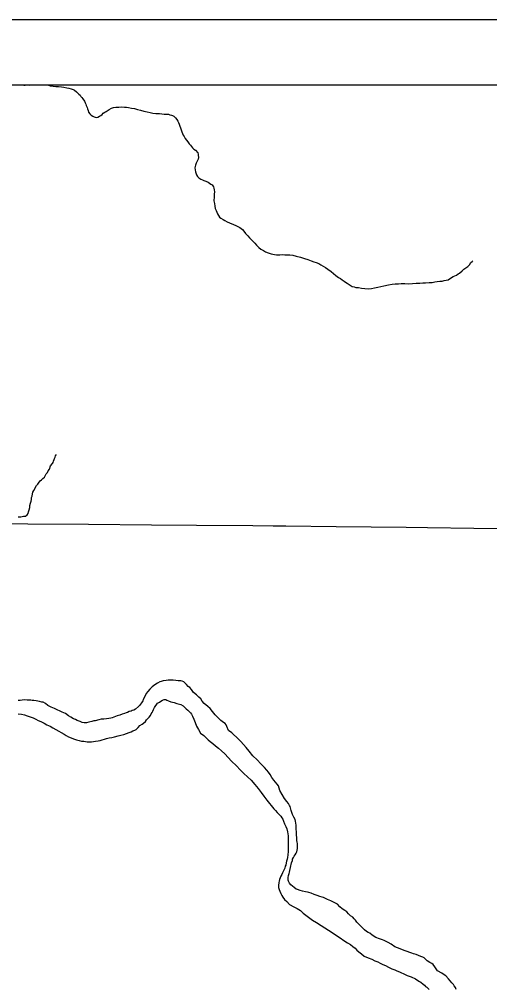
# Model space of a CAD drawing. Extents: x -17 to 88, y -5 to 22.
# Drawn here: x -12.023 to -11.306, y 19.522 to 21 of the extents above; entities that cross this region are included whole.
import ezdxf

# ---------------------------------------------------------------- set-up
doc = ezdxf.new("R2010")
doc.units = 0
for name, color, linetype in [('Default', 7, 'Continuous'), ('GM_X_County_Road', 7, 'Continuous'), ('GM_X_Major_River', 7, 'Continuous'), ('GM_X_Minor_River', 7, 'Continuous'), ('SH_Data', 7, 'Continuous')]:
    doc.layers.add(name, color=color, linetype=linetype)

msp = doc.modelspace()

# ---------------------------------------------------------------- linework, layer by layer
at = {"layer": 'Default'}
msp.add_lwpolyline([(-17.1602, 20.9), (-10.3602, 20.9), (-10.3602, 14.1), (-17.1602, 14.1)], close=True, dxfattribs=at)
at = {"layer": 'GM_X_County_Road'}
msp.add_lwpolyline([(-12.2088, 20.2321), (-12.1227, 20.231), (-12.0798, 20.2306), (-12.0096, 20.23), (-11.917, 20.2293), (-11.8213, 20.2286), (-11.7523, 20.2281), (-11.6665, 20.2273), (-11.6355, 20.2269), (-11.6162, 20.2268), (-11.5398, 20.2261), (-11.4329, 20.2247), (-11.4005, 20.2243), (-11.3297, 20.2235), (-11.2526, 20.2225), (-11.2284, 20.2223), (-11.2019, 20.2224)], dxfattribs=at)
at = {"layer": 'GM_X_Major_River'}
for points in [[(-11.6005, 19.7655), (-11.6005, 19.7678), (-11.6008, 19.7701), (-11.6011, 19.7731), (-11.6015, 19.7762), (-11.6022, 19.7789), (-11.604, 19.7823), (-11.6062, 19.7865), (-11.6084, 19.7923), (-11.6091, 19.7964), (-11.6098, 19.7984), (-11.6109, 19.8003), (-11.6124, 19.803), (-11.615, 19.8061), (-11.6183, 19.8107), (-11.622, 19.8168), (-11.6257, 19.823), (-11.6275, 19.8302), (-11.6297, 19.8329), (-11.6319, 19.8356), (-11.6345, 19.8387), (-11.6375, 19.8429), (-11.6401, 19.8472), (-11.6427, 19.851), (-11.6453, 19.8541), (-11.6486, 19.8579), (-11.6546, 19.8638), (-11.6602, 19.8696), (-11.6665, 19.8761), (-11.6721, 19.8831), (-11.6766, 19.8885), (-11.681, 19.8931), (-11.6851, 19.8977), (-11.6885, 19.9012), (-11.6986, 19.9109), (-11.7038, 19.9148), (-11.7064, 19.9209), (-11.7075, 19.9232), (-11.7089, 19.9251), (-11.7116, 19.9267), (-11.7153, 19.9298), (-11.7194, 19.9341), (-11.7239, 19.9387), (-11.7284, 19.9434), (-11.7317, 19.948), (-11.7355, 19.9511), (-11.7407, 19.9557), (-11.7437, 19.9596), (-11.7459, 19.9627), (-11.7489, 19.9654), (-11.7526, 19.9689), (-11.7571, 19.9727), (-11.7601, 19.977), (-11.7627, 19.9804), (-11.7653, 19.982), (-11.7679, 19.9847), (-11.7698, 19.987), (-11.772, 19.989), (-11.7743, 19.9898), (-11.7765, 19.9902), (-11.7803, 19.9906), (-11.7841, 19.9911), (-11.7879, 19.9912), (-11.791, 19.9912), (-11.7936, 19.9913), (-11.7955, 19.9913), (-11.799, 19.991), (-11.8035, 19.9903), (-11.8062, 19.9896), (-11.8085, 19.9889), (-11.812, 19.9871), (-11.8162, 19.9845), (-11.82, 19.9815), (-11.8239, 19.9778), (-11.8266, 19.974), (-11.8294, 19.9711), (-11.8313, 19.9665), (-11.8337, 19.962), (-11.8345, 19.9601), (-11.8365, 19.9568), (-11.838, 19.9549), (-11.8396, 19.953), (-11.8411, 19.9511), (-11.8454, 19.9474), (-11.8481, 19.9456), (-11.8504, 19.9449), (-11.8523, 19.9441), (-11.8554, 19.9434), (-11.8577, 19.9423), (-11.8599, 19.9416), (-11.8622, 19.9405), (-11.8661, 19.9395), (-11.8695, 19.938), (-11.8733, 19.9369), (-11.876, 19.9358), (-11.8787, 19.9348), (-11.881, 19.9337), (-11.8833, 19.9333), (-11.8863, 19.933), (-11.8898, 19.9323), (-11.894, 19.932)], [(-12.0246, 19.9401), (-12.0193, 19.9393), (-12.0147, 19.9384), (-12.0106, 19.9372), (-12.0064, 19.9356), (-12.0015, 19.934), (-11.9978, 19.932), (-11.994, 19.9301), (-11.9898, 19.9281), (-11.9849, 19.9257), (-11.9808, 19.9234), (-11.9759, 19.921), (-11.9714, 19.9186), (-11.9669, 19.9163), (-11.9541, 19.9088), (-11.9511, 19.9069), (-11.9477, 19.9049), (-11.9439, 19.9033), (-11.9402, 19.9017), (-11.9356, 19.9005), (-11.9315, 19.8993), (-11.9277, 19.8985), (-11.9242, 19.8984), (-11.9216, 19.898), (-11.9193, 19.8975), (-11.9163, 19.8975), (-11.9125, 19.8974), (-11.9098, 19.8977), (-11.9064, 19.8984), (-11.9026, 19.8987), (-11.8995, 19.8994), (-11.8965, 19.9005), (-11.893, 19.9012), (-11.8896, 19.9023), (-11.8858, 19.9034), (-11.8819, 19.9041), (-11.8777, 19.9051), (-11.872, 19.9065), (-11.8678, 19.9076), (-11.8636, 19.9087), (-11.8594, 19.9101), (-11.8552, 19.9115), (-11.8521, 19.9126), (-11.8494, 19.9141), (-11.8468, 19.9152), (-11.8445, 19.9163), (-11.8414, 19.9193), (-11.839, 19.9222), (-11.8352, 19.9245), (-11.8332, 19.9259), (-11.8305, 19.9285), (-11.8286, 19.9308), (-11.8267, 19.933), (-11.8247, 19.9349), (-11.8228, 19.9375), (-11.8216, 19.9402), (-11.8204, 19.942), (-11.8192, 19.9443), (-11.818, 19.9469), (-11.8168, 19.9496), (-11.8118, 19.9563), (-11.8091, 19.9581), (-11.8071, 19.9596), (-11.8045, 19.9611), (-11.8018, 19.9618), (-11.7995, 19.9621), (-11.7976, 19.961), (-11.7954, 19.9598)], [(-11.894, 19.932), (-11.8978, 19.9317), (-11.9016, 19.931), (-11.9073, 19.9296), (-11.9092, 19.9292), (-11.9123, 19.9285), (-11.9165, 19.9275), (-11.9203, 19.9264), (-11.9241, 19.9265), (-11.9268, 19.9269), (-11.9302, 19.9281), (-11.9343, 19.9301), (-11.9369, 19.9313), (-11.9403, 19.9325), (-11.9441, 19.9348), (-11.9475, 19.9368), (-11.9524, 19.9403), (-11.9573, 19.9427), (-11.9606, 19.9443), (-11.9648, 19.9459), (-11.9689, 19.9482), (-11.9742, 19.9502), (-11.9795, 19.953), (-11.9829, 19.9557), (-11.9862, 19.9576), (-11.9885, 19.9581), (-11.9919, 19.9589), (-11.9972, 19.9597), (-12.0006, 19.9606), (-12.0033, 19.9606), (-12.0052, 19.9607), (-12.0079, 19.9611), (-12.0109, 19.9611), (-12.0147, 19.9612), (-12.0185, 19.9609), (-12.0216, 19.9606), (-12.0246, 19.9606)], [(-11.7954, 19.9598), (-11.7916, 19.9586), (-11.7867, 19.9573), (-11.7825, 19.9558), (-11.7787, 19.9549), (-11.7765, 19.9541), (-11.7731, 19.9522), (-11.7705, 19.9498), (-11.7682, 19.9479), (-11.7656, 19.9456), (-11.7637, 19.9436), (-11.7619, 19.9417), (-11.7604, 19.9394), (-11.7585, 19.9363), (-11.7567, 19.9321), (-11.7545, 19.9268), (-11.7524, 19.9214), (-11.7494, 19.916), (-11.7465, 19.9103), (-11.7416, 19.9068), (-11.7382, 19.9037), (-11.7349, 19.9006), (-11.7315, 19.8978), (-11.7274, 19.8947), (-11.7236, 19.8912), (-11.7191, 19.8877), (-11.7143, 19.8835), (-11.7094, 19.8788), (-11.7042, 19.8734), (-11.699, 19.868), (-11.6915, 19.8606), (-11.6859, 19.8548), (-11.6803, 19.849), (-11.6747, 19.844), (-11.6691, 19.8386), (-11.6635, 19.8324), (-11.6583, 19.8262), (-11.6539, 19.8201), (-11.6498, 19.8143), (-11.6454, 19.8081), (-11.6346, 19.795), (-11.632, 19.7923), (-11.6294, 19.7892), (-11.6264, 19.7865), (-11.6241, 19.7838), (-11.6223, 19.7815), (-11.6208, 19.7792), (-11.6197, 19.7761), (-11.6183, 19.7723), (-11.6164, 19.7681), (-11.6146, 19.7647), (-11.6136, 19.7597), (-11.6129, 19.754), (-11.6127, 19.7472), (-11.6128, 19.7403), (-11.6129, 19.7346), (-11.613, 19.7297), (-11.6135, 19.7248), (-11.6139, 19.721), (-11.6143, 19.7183), (-11.6152, 19.7153), (-11.6156, 19.7126), (-11.6164, 19.7092), (-11.6172, 19.7074), (-11.618, 19.7047), (-11.6188, 19.7025), (-11.62, 19.7002), (-11.6212, 19.6976), (-11.6224, 19.6949), (-11.6239, 19.6923), (-11.6248, 19.6897), (-11.6259, 19.687), (-11.6264, 19.6847), (-11.6272, 19.6825), (-11.6276, 19.6779), (-11.6273, 19.6749), (-11.6266, 19.6718), (-11.6255, 19.6692), (-11.6241, 19.6657), (-11.6226, 19.6627), (-11.6207, 19.66), (-11.6185, 19.6569), (-11.6148, 19.6538), (-11.6107, 19.6491), (-11.6039, 19.6456), (-11.599, 19.6428), (-11.5941, 19.6397), (-11.59, 19.6358), (-11.5754, 19.6253), (-11.5694, 19.6214), (-11.5626, 19.6171), (-11.5566, 19.6132), (-11.551, 19.6097), (-11.5442, 19.6054), (-11.539, 19.6015), (-11.5333, 19.598), (-11.5277, 19.594), (-11.5224, 19.5905), (-11.5179, 19.5878), (-11.5142, 19.5851), (-11.5108, 19.5823)], [(-11.3605, 19.5268), (-11.3631, 19.5295), (-11.3657, 19.5326), (-11.3683, 19.5356), (-11.3724, 19.5403), (-11.3751, 19.5418), (-11.3785, 19.5442), (-11.3849, 19.5477), (-11.3889, 19.5539), (-11.3915, 19.5577), (-11.3938, 19.5589), (-11.3968, 19.5605), (-11.4009, 19.5632), (-11.4054, 19.5675), (-11.4073, 19.5686), (-11.4103, 19.5698), (-11.4141, 19.571), (-11.4178, 19.5726), (-11.4216, 19.5738), (-11.4243, 19.575), (-11.4273, 19.5759), (-11.4311, 19.5771), (-11.436, 19.5787), (-11.442, 19.5814), (-11.4499, 19.5846), (-11.4556, 19.5885), (-11.4601, 19.5909), (-11.4635, 19.5925), (-11.4665, 19.594), (-11.4691, 19.5949), (-11.4737, 19.5965), (-11.4793, 19.5988), (-11.4846, 19.602), (-11.4883, 19.6051), (-11.4906, 19.6063), (-11.4932, 19.6078), (-11.4962, 19.6106), (-11.4992, 19.6133), (-11.5022, 19.616), (-11.5052, 19.6191), (-11.5078, 19.6222), (-11.51, 19.6249), (-11.5122, 19.6272), (-11.5141, 19.6295), (-11.5175, 19.6318), (-11.5205, 19.6349), (-11.5235, 19.6376), (-11.5265, 19.64), (-11.5302, 19.6423), (-11.534, 19.6454), (-11.5377, 19.6497), (-11.5448, 19.6532), (-11.5478, 19.6548), (-11.5528, 19.6568), (-11.5558, 19.658), (-11.5588, 19.6596), (-11.5611, 19.66), (-11.5645, 19.6612), (-11.5686, 19.6628), (-11.5731, 19.6644), (-11.5777, 19.6664), (-11.5811, 19.6676), (-11.5833, 19.668), (-11.5864, 19.6684), (-11.5909, 19.6693), (-11.5947, 19.6705), (-11.5985, 19.6717), (-11.6007, 19.6725), (-11.6034, 19.6748), (-11.606, 19.6768), (-11.6086, 19.6791), (-11.6108, 19.6814), (-11.6123, 19.6845), (-11.6127, 19.6864), (-11.6126, 19.6902), (-11.6121, 19.6932), (-11.6113, 19.6962), (-11.6109, 19.6985), (-11.6101, 19.7008), (-11.6093, 19.7053), (-11.6076, 19.7125), (-11.6064, 19.7163), (-11.606, 19.7182), (-11.6048, 19.7208), (-11.6036, 19.7227), (-11.602, 19.7249), (-11.6005, 19.7276), (-11.5997, 19.7294), (-11.5989, 19.7321), (-11.5984, 19.7347), (-11.5987, 19.7397), (-11.5987, 19.742), (-11.599, 19.7442), (-11.5994, 19.7469), (-11.5993, 19.7492), (-11.5996, 19.7518), (-11.6, 19.7545), (-11.6003, 19.7579), (-11.6002, 19.7606), (-11.6006, 19.7633), (-11.6005, 19.7655)], [(-11.5108, 19.5823), (-11.5082, 19.5793), (-11.5048, 19.5769), (-11.5011, 19.5738), (-11.497, 19.5703), (-11.4906, 19.5675), (-11.4853, 19.5655), (-11.4807, 19.5632), (-11.4762, 19.5616), (-11.4725, 19.5596), (-11.4683, 19.5576), (-11.4642, 19.5557), (-11.4596, 19.5533), (-11.4547, 19.5509), (-11.4502, 19.5493), (-11.4468, 19.5477), (-11.443, 19.5465), (-11.44, 19.5449), (-11.4374, 19.5438), (-11.4344, 19.5422), (-11.4314, 19.5406), (-11.428, 19.5394), (-11.4253, 19.5386), (-11.4231, 19.5378), (-11.4204, 19.5366), (-11.4185, 19.5358), (-11.4163, 19.5343), (-11.4125, 19.5315), (-11.4106, 19.5304), (-11.4069, 19.5272), (-11.405, 19.5257), (-11.4032, 19.5241), (-11.4013, 19.523), (-11.3976, 19.5191)], [(-11.3565, 19.5195), (-11.3576, 19.5221), (-11.3594, 19.5248), (-11.3605, 19.5268)]]:
    msp.add_lwpolyline(points, dxfattribs=at)
at = {"layer": 'GM_X_Minor_River'}
for points in [[(-12.0181, 20.9), (-12.0181, 20.9), (-12.0158, 20.8996), (-12.0139, 20.8995)], [(-12.0139, 20.8995), (-12.0101, 20.8999), (-12.0074, 20.8998), (-12.0056, 20.9)], [(-11.9791, 20.9), (-11.9755, 20.8988), (-11.971, 20.898), (-11.9672, 20.8975), (-11.963, 20.8975), (-11.9585, 20.897), (-11.9547, 20.8965), (-11.9501, 20.8953), (-11.9471, 20.8949), (-11.9437, 20.8941), (-11.9407, 20.8929), (-11.9388, 20.8921), (-11.9354, 20.8893), (-11.932, 20.8859), (-11.9302, 20.8843), (-11.9287, 20.8824), (-11.9276, 20.8805), (-11.9257, 20.8789), (-11.9235, 20.8751), (-11.9224, 20.8728), (-11.9213, 20.8705), (-11.9206, 20.8686), (-11.9191, 20.8655), (-11.9188, 20.8632), (-11.9177, 20.8609), (-11.917, 20.8586), (-11.9151, 20.8556), (-11.9133, 20.8536), (-11.9106, 20.8521), (-11.9084, 20.8513), (-11.9057, 20.8501), (-11.903, 20.8508), (-11.9004, 20.8522), (-11.8984, 20.8533), (-11.8965, 20.8548), (-11.895, 20.8567), (-11.8923, 20.8582), (-11.8903, 20.8593), (-11.8857, 20.8626), (-11.8823, 20.8644), (-11.8792, 20.8655), (-11.8754, 20.8662), (-11.8708, 20.8661), (-11.867, 20.8664), (-11.8625, 20.866), (-11.8594, 20.8659), (-11.856, 20.8655), (-11.8518, 20.8646), (-11.8473, 20.8638), (-11.8424, 20.8626), (-11.8378, 20.8613), (-11.8329, 20.8601), (-11.828, 20.8589), (-11.8231, 20.8576), (-11.8189, 20.8568), (-11.8147, 20.8563), (-11.809, 20.8562), (-11.8052, 20.8558), (-11.8018, 20.8553), (-11.7984, 20.8553), (-11.7954, 20.8552), (-11.7931, 20.8544), (-11.7908, 20.854), (-11.7889, 20.8532), (-11.7871, 20.852), (-11.7844, 20.8497), (-11.7826, 20.847), (-11.7811, 20.8447), (-11.78, 20.8428), (-11.7789, 20.8401), (-11.7778, 20.8371), (-11.7768, 20.8344), (-11.7757, 20.8313), (-11.775, 20.8283), (-11.7739, 20.8256), (-11.7728, 20.8233), (-11.7713, 20.8214), (-11.7698, 20.8183), (-11.7676, 20.8156), (-11.7657, 20.8129), (-11.7639, 20.8098), (-11.7617, 20.8079), (-11.7602, 20.806), (-11.7587, 20.8037), (-11.7564, 20.8021), (-11.7542, 20.8002), (-11.7505, 20.7963), (-11.7501, 20.7944), (-11.7498, 20.7925), (-11.7495, 20.7894), (-11.7499, 20.7868), (-11.7511, 20.7845), (-11.7522, 20.7823), (-11.753, 20.7804), (-11.7539, 20.7774), (-11.7547, 20.7755), (-11.7551, 20.7732), (-11.7548, 20.7705)], [(-11.7548, 20.7705), (-11.7541, 20.7671), (-11.7533, 20.7644), (-11.7526, 20.7625), (-11.7511, 20.7602), (-11.7489, 20.7579), (-11.7459, 20.756), (-11.7433, 20.7551), (-11.7414, 20.7543), (-11.7383, 20.7532), (-11.735, 20.7516), (-11.7327, 20.75), (-11.7305, 20.7484), (-11.7286, 20.7473), (-11.7267, 20.7442), (-11.726, 20.7423), (-11.7257, 20.7396), (-11.7253, 20.7366), (-11.7254, 20.7332), (-11.7255, 20.7275), (-11.726, 20.7248), (-11.726, 20.7229), (-11.7253, 20.7191), (-11.7246, 20.7149), (-11.7239, 20.7111), (-11.7228, 20.7081), (-11.7217, 20.7058), (-11.7207, 20.7031), (-11.7192, 20.7008), (-11.7177, 20.6981), (-11.7155, 20.6965), (-11.7121, 20.6946), (-11.7091, 20.693), (-11.7057, 20.691), (-11.6928, 20.6855), (-11.6895, 20.6839), (-11.6864, 20.6823), (-11.6842, 20.6808), (-11.6823, 20.6792), (-11.6805, 20.6769), (-11.6779, 20.6734), (-11.6745, 20.6696), (-11.6719, 20.6665), (-11.6689, 20.6634), (-11.6663, 20.6611), (-11.6637, 20.6583), (-11.6611, 20.6553), (-11.6577, 20.6518), (-11.6544, 20.6491), (-11.6506, 20.6471), (-11.6472, 20.6451), (-11.6434, 20.6435), (-11.6389, 20.6423), (-11.6363, 20.6415), (-11.6336, 20.6411), (-11.6306, 20.6406), (-11.6283, 20.6406), (-11.6256, 20.6406), (-11.6218, 20.6409), (-11.6176, 20.6408), (-11.6138, 20.6407), (-11.61, 20.6406), (-11.6055, 20.6402), (-11.6006, 20.6386), (-11.5938, 20.6369), (-11.5881, 20.6349), (-11.5828, 20.6333), (-11.5779, 20.6317), (-11.5737, 20.6301), (-11.57, 20.6289), (-11.5662, 20.6273), (-11.5628, 20.6253), (-11.5594, 20.6234), (-11.5557, 20.6214), (-11.5523, 20.6187), (-11.5474, 20.6152), (-11.5437, 20.6121), (-11.5399, 20.609), (-11.5362, 20.6062), (-11.5328, 20.6043), (-11.5302, 20.6023), (-11.5275, 20.6004), (-11.5253, 20.5988), (-11.523, 20.5972), (-11.5151, 20.5922), (-11.5121, 20.5917), (-11.5095, 20.5909), (-11.5053, 20.5905), (-11.5007, 20.5896), (-11.4958, 20.5891), (-11.4909, 20.5887), (-11.4859, 20.589), (-11.481, 20.59), (-11.476, 20.5911), (-11.4714, 20.5925), (-11.4668, 20.5935), (-11.4596, 20.5949), (-11.4542, 20.5956), (-11.4497, 20.5963), (-11.4447, 20.5966), (-11.4402, 20.5968)], [(-11.4402, 20.5968), (-11.4348, 20.5967), (-11.4291, 20.5966), (-11.4234, 20.5969), (-11.4177, 20.5972), (-11.412, 20.5975), (-11.4074, 20.5978), (-11.4033, 20.5981), (-11.3976, 20.5983), (-11.3934, 20.5986), (-11.3892, 20.5993), (-11.3854, 20.6), (-11.3815, 20.6003), (-11.3781, 20.6006), (-11.3747, 20.6013), (-11.3716, 20.602), (-11.3686, 20.6027), (-11.3651, 20.6049), (-11.3609, 20.6075), (-11.3563, 20.6097), (-11.3536, 20.6116), (-11.3513, 20.6127), (-11.3474, 20.6164), (-11.3447, 20.6186), (-11.3416, 20.6208), (-11.3389, 20.6227), (-11.3362, 20.6253), (-11.3342, 20.6291), (-11.3323, 20.6302), (-11.3312, 20.6317)], [(-12.0205, 20.2408), (-12.0163, 20.2415), (-12.0133, 20.2418), (-12.0106, 20.244), (-12.0094, 20.2459), (-12.0086, 20.2482), (-12.0078, 20.2516), (-12.0069, 20.255), (-12.0065, 20.258), (-12.0057, 20.2614), (-12.0049, 20.2644), (-12.0044, 20.2671), (-12.004, 20.2701), (-12.0032, 20.2724), (-12.0027, 20.2758), (-12.0019, 20.2784), (-12.0004, 20.2811), (-11.9964, 20.2886), (-11.9945, 20.2908), (-11.9925, 20.2938), (-11.991, 20.2957), (-11.989, 20.2972), (-11.9871, 20.299), (-11.9844, 20.3013), (-11.9832, 20.3032), (-11.9816, 20.3062), (-11.9797, 20.3084), (-11.9785, 20.3107), (-11.9769, 20.3137), (-11.975, 20.3186), (-11.9722, 20.3219), (-11.9711, 20.3238), (-11.9706, 20.3257), (-11.9698, 20.328), (-11.969, 20.3299), (-11.9682, 20.3317), (-11.9674, 20.3336), (-11.9667, 20.3355), (-11.9663, 20.3359)], [(-12.0243, 20.2409), (-12.0205, 20.2408)]]:
    msp.add_lwpolyline(points, dxfattribs=at)
at = {"layer": 'SH_Data'}
for p, q in [((-17.2602, 21), (-10.2602, 21)), ((-17.1602, 20.9), (-10.3602, 20.9))]:
    msp.add_line(p, q, dxfattribs=at)

doc.saveas('drawing.dxf')
